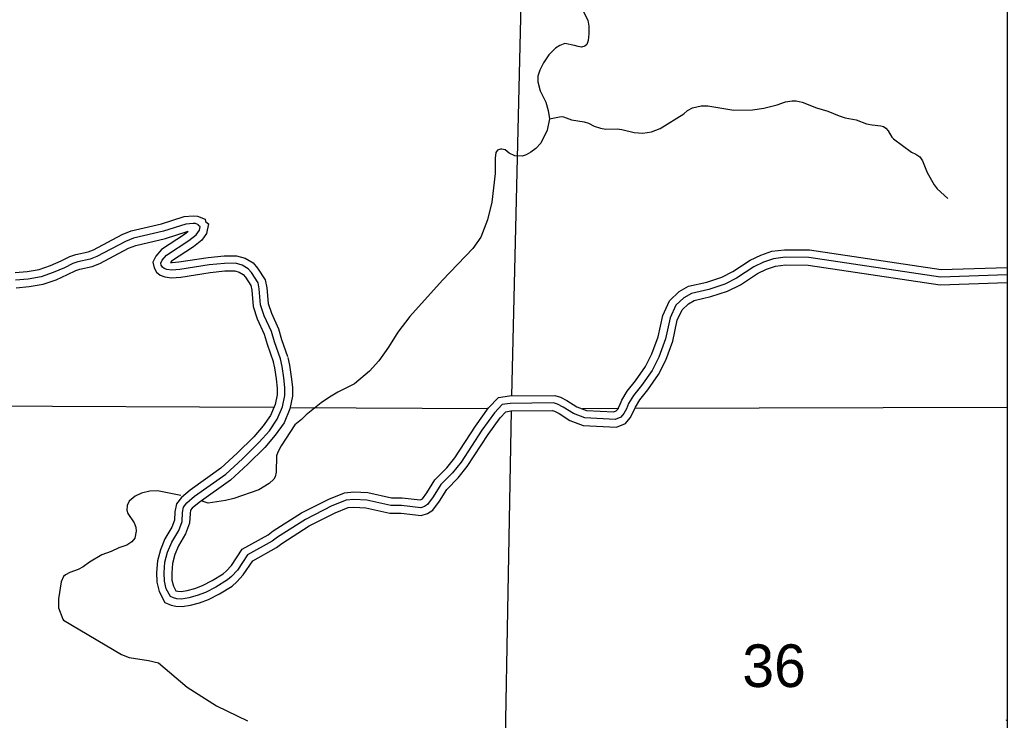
# Model space of a CAD drawing. Extents: x 1373862 to 1376999, y 1168398 to 1170455.
# Drawn here: x 1375987.3 to 1376182.8, y 1168836.3 to 1168974.9 of the extents above; entities that cross this region are included whole.
import ezdxf

# ---------------------------------------------------------------- set-up
doc = ezdxf.new("R2010")
doc.units = 0
for name, color, linetype in [('Level 32', 7, 'Continuous'), ('Level 35', 7, 'Continuous'), ('Level 45', 7, 'Continuous'), ('Level 46', 7, 'Continuous'), ('Level 5', 7, 'Continuous'), ('R_Draft', 7, 'Continuous')]:
    doc.layers.add(name, color=color, linetype=linetype)

msp = doc.modelspace()

# ---------------------------------------------------------------- linework, layer by layer
at = {"layer": 'Level 32'}
msp.add_lwpolyline([(1376182.55, 1168836.26), (1376182.76, 1168836.31)], dxfattribs=at)
at = {"layer": 'Level 35'}
for points in [[(1376098.86, 1168976.56), (1376099.79, 1168974.82), (1376099.98, 1168973.58), (1376099.97, 1168972.06), (1376099.84, 1168970.75), (1376099.55, 1168970.01), (1376099.17, 1168969.67), (1376098.51, 1168969.48), (1376097.87, 1168969.56), (1376097.09, 1168969.81), (1376095.22, 1168970.18), (1376094.2, 1168969.81), (1376093.39, 1168969.26), (1376092.05, 1168967.91), (1376091, 1168966.34), (1376090.27, 1168964.89), (1376089.84, 1168963.7), (1376089.85, 1168962.56), (1376090.3, 1168960.8), (1376091.46, 1168958.59), (1376091.91, 1168956.89), (1376092.2, 1168955.25), (1376091.74, 1168953.02), (1376090.44, 1168950.48), (1376089.5, 1168949.39), (1376088.51, 1168948.67), (1376087.53, 1168948.14), (1376086.79, 1168947.91), (1376085.31, 1168947.98), (1376084.16, 1168948.45), (1376083.4, 1168949.13), (1376082.75, 1168949.3), (1376082.47, 1168949.3), (1376081.89, 1168949.1), (1376081.54, 1168948.61), (1376081.42, 1168947.47), (1376081.45, 1168944.44), (1376080.73, 1168938.75), (1376079.89, 1168935.29), (1376078.57, 1168931.86), (1376077.03, 1168929.62), (1376071, 1168923.34), (1376064.56, 1168916.16), (1376062.18, 1168913.04), (1376060.3, 1168910.08), (1376058.38, 1168907.36), (1376056.57, 1168905.32), (1376053.6, 1168902.85), (1376050.31, 1168901.16), (1376048.66, 1168900.19), (1376047.02, 1168899.05), (1376044.01, 1168896.69), (1376043.1, 1168895.78), (1376041.79, 1168894.7), (1376039.07, 1168890.54), (1376038.4, 1168889.33), (1376038.14, 1168888.59), (1376038.05, 1168885.34), (1376037.89, 1168884.42), (1376037.62, 1168883.95), (1376036.7, 1168883.14), (1376034.65, 1168881.87), (1376029.69, 1168880.16), (1376028.07, 1168879.73), (1376024.61, 1168879.22), (1376023.65, 1168879.52), (1376023.28, 1168879.72)], [(1376092.2, 1168955.25), (1376094.47, 1168955.73), (1376094.92, 1168955.65), (1376096.5, 1168955.05), (1376099.01, 1168954.68), (1376099.91, 1168954.39), (1376100.98, 1168953.84), (1376102.27, 1168953.41), (1376103.29, 1168953.25), (1376105.55, 1168953.28), (1376106.49, 1168953.19), (1376108.9, 1168952.56), (1376110.66, 1168952.43), (1376112.35, 1168952.67), (1376114.07, 1168953.33), (1376118.73, 1168956.29), (1376119.51, 1168956.94), (1376120.48, 1168957.47), (1376122.18, 1168957.84), (1376123.52, 1168957.87), (1376128.68, 1168956.98), (1376132.37, 1168957.06), (1376134.61, 1168957.37), (1376137.23, 1168958.03), (1376138.88, 1168958.64), (1376140.18, 1168958.85), (1376140.97, 1168958.8), (1376142.17, 1168958.54), (1376144.98, 1168957.45), (1376147.25, 1168956.81), (1376149.52, 1168955.87), (1376150.69, 1168955.5), (1376152.86, 1168955.06), (1376154.93, 1168954.31), (1376156, 1168954.06), (1376157.71, 1168953.89), (1376158.25, 1168953.73), (1376158.72, 1168953.42), (1376159.18, 1168952.88), (1376159.9, 1168951.67), (1376160.22, 1168951.31), (1376163.83, 1168948.66), (1376164.67, 1168948.28), (1376165.43, 1168947.72), (1376166.02, 1168946.95), (1376166.92, 1168944.68), (1376168.27, 1168942.22), (1376168.91, 1168941.45), (1376170.97, 1168939.52)], [(1376019.2, 1168880.73), (1376014.62, 1168881.65), (1376013.09, 1168881.58), (1376011.41, 1168881.22), (1376010.16, 1168880.57), (1376009.02, 1168879.58), (1376008.61, 1168878.74)], [(1376008.61, 1168878.74), (1376008.53, 1168877.84), (1376008.72, 1168877.14), (1376010.01, 1168875.3), (1376010.3, 1168874.44), (1376010.39, 1168873.68), (1376010.12, 1168872.32), (1376009.54, 1168871.55), (1376008.5, 1168870.92), (1376006.97, 1168870.39), (1376005.43, 1168869.68), (1376003.59, 1168869), (1376001.14, 1168867.52), (1375999.9, 1168866.63), (1375998.88, 1168866.1), (1375997.25, 1168865.51), (1375996.37, 1168865.02), (1375996.01, 1168864.69), (1375995.56, 1168863.67), (1375995, 1168860.3), (1375994.99, 1168858.51), (1375995.85, 1168856.24), (1375995.98, 1168856.06)], [(1375995.98, 1168856.06), (1376007.46, 1168849.3), (1376009.01, 1168848.67), (1376012.84, 1168848.09), (1376014.81, 1168847.59), (1376020.47, 1168842.8), (1376026.26, 1168839.14), (1376032.41, 1168836.16)]]:
    msp.add_lwpolyline(points, dxfattribs=at)
at = {"layer": 'Level 45'}
for points in [[(1376038.91, 1168907.75), (1376037.72, 1168911.12), (1376037.15, 1168913.18), (1376035.74, 1168916.26), (1376035.01, 1168918.44), (1376034.74, 1168921.6), (1376034.49, 1168922.84), (1376033.22, 1168924.84), (1376032.57, 1168925.59), (1376031.38, 1168926.33), (1376030.06, 1168926.68), (1376027.86, 1168926.66), (1376024.83, 1168926.36), (1376019.01, 1168925.45), (1376017.45, 1168925.3), (1376016.45, 1168925.47), (1376015.89, 1168925.67), (1376015.56, 1168925.94), (1376015.32, 1168926.34), (1376015.24, 1168926.72), (1376015.51, 1168927.27), (1376016.41, 1168928.27), (1376020.81, 1168931.17), (1376022.25, 1168932.31), (1376022.9, 1168933.21), (1376023.04, 1168933.92), (1376022.71, 1168934.19), (1376022.69, 1168934.31), (1376022.15, 1168934.53), (1376021.65, 1168934.57), (1376020.19, 1168934.44), (1376015.77, 1168933.06), (1376009.83, 1168931.65), (1376008.24, 1168931.02), (1376002.57, 1168928.01), (1376001.27, 1168927.52), (1375998.81, 1168927), (1375997.85, 1168926.67), (1375996.18, 1168925.8), (1375993.98, 1168924.84), (1375991.58, 1168924), (1375988.98, 1168923.56), (1375986.52, 1168923.34)], [(1376182.76, 1168924.37), (1376169.58, 1168923.94), (1376143.5, 1168927.83), (1376138.79, 1168927.87), (1376136.53, 1168927.59), (1376134.55, 1168926.9), (1376132.61, 1168925.98), (1376129.2, 1168923.75), (1376126.85, 1168922.57), (1376123.71, 1168921.52), (1376120.25, 1168920.71), (1376118.76, 1168919.86), (1376117.17, 1168918.37), (1376116.04, 1168915.87), (1376115.11, 1168911.72), (1376113.83, 1168908.14), (1376112.47, 1168905.49), (1376110.41, 1168902.52), (1376108.8, 1168900.51), (1376107.81, 1168898.92), (1376107.4, 1168897.87), (1376106.88, 1168896.93), (1376106.31, 1168896.22), (1376105.19, 1168895.75), (1376099.16, 1168896.07), (1376096.89, 1168896.93), (1376094.86, 1168898.24), (1376093.75, 1168898.79), (1376092.99, 1168899.04), (1376084.38, 1168898.96), (1376082.82, 1168898.71), (1376081.27, 1168897.09), (1376078.77, 1168893.63), (1376074.67, 1168887.32), (1376072.96, 1168885.22), (1376070.67, 1168882.88), (1376069.15, 1168880.45), (1376068.06, 1168878.94), (1376067.42, 1168878.53), (1376066.68, 1168878.32), (1376062.91, 1168878.76), (1376060.77, 1168878.76), (1376056.01, 1168879.8), (1376053.45, 1168879.95), (1376051.95, 1168879.81), (1376049.11, 1168878.67), (1376043.86, 1168876), (1376038.36, 1168872.48), (1376037.3, 1168871.71), (1376032.42, 1168868.96), (1376030.4, 1168865.98), (1376029.24, 1168864.69), (1376028.47, 1168864.02), (1376026.15, 1168862.58), (1376024.08, 1168861.53), (1376022.46, 1168860.93), (1376020.8, 1168860.48), (1376019.38, 1168860.25), (1376018.42, 1168860.3), (1376017.78, 1168860.46), (1376017.15, 1168860.73), (1376016.34, 1168862.27), (1376015.97, 1168863.81), (1376015.92, 1168865.45), (1376016.08, 1168867.56), (1376016.59, 1168869.52), (1376017.42, 1168871.47), (1376018.8, 1168873.79), (1376019.47, 1168875.56), (1376019.54, 1168877.34), (1376019.75, 1168878.44), (1376020.41, 1168879.31), (1376021.94, 1168880.57), (1376028.1, 1168884.96), (1376031.42, 1168887.99), (1376034.74, 1168891.28), (1376036.73, 1168893.56), (1376038.31, 1168895.82), (1376039.34, 1168898.31), (1376039.8, 1168900.52), (1376039.79, 1168902.08), (1376039.58, 1168904.05), (1376039.24, 1168906.27), (1376038.91, 1168907.75)]]:
    msp.add_lwpolyline(points, dxfattribs=at)
at = {"layer": 'Level 46'}
for points in [[(1375986.41, 1168924.83), (1375988.79, 1168925.04), (1375991.21, 1168925.45), (1375993.43, 1168926.23), (1375995.53, 1168927.15), (1375997.26, 1168928.05), (1375998.41, 1168928.45), (1376000.85, 1168928.96), (1376001.95, 1168929.38), (1376007.61, 1168932.38), (1376009.38, 1168933.09), (1376015.38, 1168934.51), (1376019.9, 1168935.92), (1376021.64, 1168936.07), (1376022.49, 1168936.01), (1376024.03, 1168935.4), (1376024.1, 1168934.98), (1376024.67, 1168934.49), (1376024.31, 1168932.6), (1376023.34, 1168931.26), (1376021.69, 1168929.96), (1376017.4, 1168927.13), (1376017.17, 1168926.87), (1376017.51, 1168926.81), (1376018.82, 1168926.94), (1376024.64, 1168927.84), (1376027.78, 1168928.16), (1376030.25, 1168928.18), (1376031.98, 1168927.72), (1376033.56, 1168926.75), (1376034.42, 1168925.73), (1376035.91, 1168923.41), (1376036.23, 1168921.81), (1376036.49, 1168918.75), (1376037.14, 1168916.81), (1376038.56, 1168913.7), (1376039.15, 1168911.58), (1376040.32, 1168908.24)], [(1375986.63, 1168921.84), (1375989.17, 1168922.07), (1375991.96, 1168922.54), (1375994.53, 1168923.44), (1375996.82, 1168924.44), (1375998.45, 1168925.29), (1375999.21, 1168925.55), (1376001.69, 1168926.07), (1376003.19, 1168926.64), (1376008.87, 1168929.65), (1376010.29, 1168930.22), (1376016.17, 1168931.61), (1376020.48, 1168932.96), (1376020.67, 1168932.97), (1376019.93, 1168932.39), (1376015.42, 1168929.42), (1376014.26, 1168928.12), (1376013.66, 1168926.93), (1376013.91, 1168925.78), (1376014.41, 1168924.96), (1376015.12, 1168924.34), (1376016.07, 1168924.01), (1376017.4, 1168923.78), (1376019.2, 1168923.96), (1376025.02, 1168924.87), (1376027.94, 1168925.16), (1376029.87, 1168925.17), (1376030.79, 1168924.93), (1376031.58, 1168924.44), (1376032.01, 1168923.94), (1376033.08, 1168922.27), (1376033.25, 1168921.39), (1376033.53, 1168918.13), (1376034.35, 1168915.71), (1376035.73, 1168912.67), (1376036.29, 1168910.67), (1376037.49, 1168907.25)], [(1376040.37, 1168908.07), (1376040.71, 1168906.54), (1376041.06, 1168904.24), (1376041.29, 1168902.17), (1376041.3, 1168900.37), (1376040.78, 1168897.87), (1376039.64, 1168895.09), (1376037.91, 1168892.64), (1376035.84, 1168890.26), (1376032.45, 1168886.91), (1376029.04, 1168883.79), (1376022.85, 1168879.37), (1376021.49, 1168878.26), (1376021.16, 1168877.82), (1376021.03, 1168877.17), (1376020.96, 1168875.26), (1376020.16, 1168873.13), (1376018.76, 1168870.79), (1376018.01, 1168869.04), (1376017.57, 1168867.31), (1376017.42, 1168865.42), (1376017.46, 1168864.01), (1376017.76, 1168862.8), (1376018.24, 1168861.89), (1376018.26, 1168861.88), (1376018.64, 1168861.79), (1376019.3, 1168861.75), (1376020.48, 1168861.95), (1376022, 1168862.36), (1376023.48, 1168862.9), (1376025.42, 1168863.89), (1376027.58, 1168865.24), (1376028.19, 1168865.76), (1376029.21, 1168866.91), (1376031.37, 1168870.1), (1376036.49, 1168872.97), (1376037.51, 1168873.71), (1376043.12, 1168877.31), (1376048.49, 1168880.04), (1376051.59, 1168881.29), (1376053.42, 1168881.45), (1376056.22, 1168881.3), (1376060.93, 1168880.26), (1376063, 1168880.26), (1376066.56, 1168879.85), (1376066.8, 1168879.91), (1376067.01, 1168880.05), (1376067.9, 1168881.28), (1376069.49, 1168883.82), (1376071.84, 1168886.22), (1376073.45, 1168888.21), (1376077.53, 1168894.47), (1376080.11, 1168898.05), (1376082.08, 1168900.11), (1376084.25, 1168900.46), (1376093.23, 1168900.55), (1376094.33, 1168900.18), (1376095.6, 1168899.54), (1376097.57, 1168898.28), (1376099.47, 1168897.55), (1376104.93, 1168897.27), (1376105.38, 1168897.46), (1376105.63, 1168897.77), (1376106.04, 1168898.51), (1376106.47, 1168899.59), (1376107.57, 1168901.37), (1376109.21, 1168903.42), (1376111.18, 1168906.26), (1376112.45, 1168908.74), (1376113.67, 1168912.14), (1376114.61, 1168916.35), (1376115.92, 1168919.25), (1376117.86, 1168921.08), (1376119.7, 1168922.13), (1376123.3, 1168922.97), (1376126.27, 1168923.96), (1376128.46, 1168925.05), (1376131.88, 1168927.29), (1376133.98, 1168928.28), (1376136.18, 1168929.06), (1376138.7, 1168929.37), (1376143.61, 1168929.32), (1376169.67, 1168925.44), (1376182.76, 1168925.87)], [(1376037.44, 1168907.42), (1376037.76, 1168905.99), (1376038.09, 1168903.85), (1376038.29, 1168902), (1376038.3, 1168900.67), (1376037.9, 1168898.76), (1376036.99, 1168896.55), (1376035.54, 1168894.49), (1376033.65, 1168892.31), (1376030.39, 1168889.08), (1376027.15, 1168886.13), (1376021.03, 1168881.76), (1376019.32, 1168880.36), (1376018.34, 1168879.07), (1376018.04, 1168877.51), (1376017.98, 1168875.86), (1376017.45, 1168874.44), (1376016.08, 1168872.16), (1376015.17, 1168870.01), (1376014.6, 1168867.8), (1376014.42, 1168865.49), (1376014.48, 1168863.61), (1376014.93, 1168861.73), (1376016.07, 1168859.57), (1376017.29, 1168859.03), (1376018.2, 1168858.81), (1376019.46, 1168858.74), (1376021.12, 1168859.01), (1376022.92, 1168859.5), (1376024.68, 1168860.15), (1376026.89, 1168861.28), (1376029.36, 1168862.81), (1376030.3, 1168863.62), (1376031.58, 1168865.06), (1376033.46, 1168867.83), (1376038.12, 1168870.44), (1376039.21, 1168871.24), (1376044.61, 1168874.7), (1376049.73, 1168877.3), (1376052.3, 1168878.34), (1376053.47, 1168878.44), (1376055.81, 1168878.31), (1376060.6, 1168877.26), (1376062.82, 1168877.26), (1376066.8, 1168876.8), (1376068.04, 1168877.14), (1376069.11, 1168877.82), (1376070.39, 1168879.61), (1376071.86, 1168881.95), (1376074.08, 1168884.23), (1376075.88, 1168886.44), (1376080.01, 1168892.78), (1376082.42, 1168896.13), (1376083.55, 1168897.31), (1376084.51, 1168897.46), (1376092.75, 1168897.54), (1376093.18, 1168897.4), (1376094.11, 1168896.93), (1376096.21, 1168895.58), (1376098.85, 1168894.58), (1376105.45, 1168894.24), (1376107.23, 1168894.98), (1376108.14, 1168896.09), (1376108.76, 1168897.24), (1376109.16, 1168898.24), (1376110.03, 1168899.64), (1376111.61, 1168901.63), (1376113.76, 1168904.71), (1376115.21, 1168907.54), (1376116.55, 1168911.3), (1376117.47, 1168915.4), (1376118.41, 1168917.48), (1376119.65, 1168918.65), (1376120.81, 1168919.3), (1376124.12, 1168920.08), (1376127.43, 1168921.18), (1376129.95, 1168922.45), (1376133.35, 1168924.67), (1376135.12, 1168925.51), (1376136.87, 1168926.12), (1376138.87, 1168926.37), (1376143.38, 1168926.33), (1376169.5, 1168922.43), (1376182.76, 1168922.87)]]:
    msp.add_lwpolyline(points, dxfattribs=at)
at = {"layer": 'Level 5'}
for points in [[(1376084.74, 1168900.44), (1376087.19, 1169002.98), (1376086.36, 1169068.79)], [(1375915.48, 1168899.59), (1375979.15, 1168898.49), (1376037.51, 1168898.19)], [(1376040.93, 1168898.17), (1376079.97, 1168897.96)], [(1376098.72, 1168897.98), (1376105.91, 1168898)], [(1376109.14, 1168898.01), (1376182.76, 1168898.22)], [(1376082.74, 1168793.21), (1376084.68, 1168897.54)]]:
    msp.add_lwpolyline(points, dxfattribs=at)
at = {"layer": 'R_Draft'}
msp.add_lwpolyline([(1374675.34, 1169579.43), (1376182.76, 1169579.43), (1376182.76, 1168562.99), (1374675.34, 1168562.99)], close=True, dxfattribs=at)

# ---------------------------------------------------------------- texts
at = {"layer": 'Level 5'}
msp.add_text('36', height=8.44, dxfattribs=at).set_placement((1376130.34, 1168842.83))

doc.saveas('drawing.dxf')
